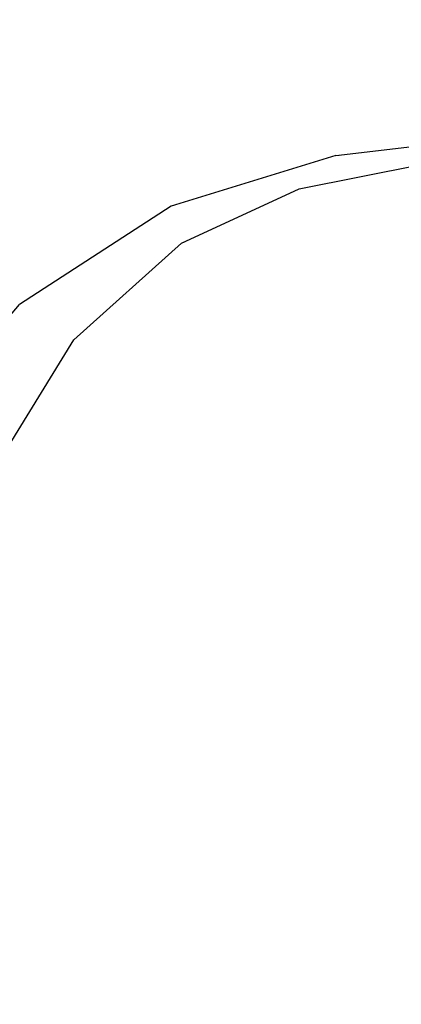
# Model space of a CAD drawing. Header units: millimetres. Extents: x -36478 to 31050, y -14815 to 11827.
# Tile 666 of 690: x -1234 to -1157, y 4203 to 4402. Entities that reach past the tile are written whole.
import ezdxf

# ---------------------------------------------------------------- set-up
doc = ezdxf.new("R2010")
doc.units = ezdxf.units.MM
doc.header["$MEASUREMENT"] = 0
doc.linetypes.add('Wipeout_Contour', pattern=[1000, 0, -1000])
for name, color, linetype in [('Nové_Interiér - nábytek', 7, 'Continuous'), ('Nové_Kóty - SP', 7, 'Continuous'), ('Nové_Výplně - Povrchové', 7, 'Continuous')]:
    doc.layers.add(name, color=color, linetype=linetype)
doc.styles.add('GENEROVANÝ_STYL_2', font='txt')
doc.dimstyles.new('GENEROVANÝ_STYL__1', dxfattribs={"dimtxt": 125, "dimasz": 190, "dimexe": 0.18, "dimexo": 300, "dimgap": 0, "dimtad": 1, "dimdec": 0, "dimzin": 0, "dimdsep": 46, "dimtxsty": 'GENEROVANÝ_STYL_2', "dimblk": 'ARROWHEAD_6', "dimblk1": 'ARROWHEAD_6', "dimblk2": 'ARROWHEAD_6', "dimcen": 0.09, "dimclrd": 1, "dimclre": 1, "dimclrt": 1, "dimazin": 0, "dimtfac": 1, "dimtdec": 4, "dimtmove": 0, "dimatfit": 3, "dimfxl": 1, "dimtolj": 1, "dimtzin": 0, "dimarcsym": 0})

# ---------------------------------------------------------------- blocks, each defined once
blk = doc.blocks.new('*D6333')
at = {"layer": 'Nové_Kóty - SP', "color": 1, "linetype": 'Continuous', "lineweight": 25}
for p, q in [((1592.49, 10900.32), (1592.49, 11050.32)), ((1692.49, 10800.32), (1492.49, 11000.32)), ((1779.99, 10900.32), (1292.49, 10900.32)), ((1592.49, 200), (1592.49, 10900.32)), ((1492.49, 300), (1692.49, 100)), ((1779.99, 200), (1292.49, 200)), ((1592.49, -398.51), (1592.49, 200))]:
    blk.add_line(p, q, dxfattribs=at)
at = {"layer": 'Nové_Kóty - SP', "color": 1, "lineweight": 25, "insert": (1567.49, 5289.02), "char_height": 125, "attachment_point": 7, "rotation": 90, "style": 'GENEROVANÝ_STYL_2'}
blk.add_mtext('\\A1;{\\pql;\\fArial|b0|i0|c0|p38;10\xa0700}', dxfattribs=at)
blk = doc.blocks.new('ARROWHEAD_6')
at = {"color": 0, "linetype": 'Continuous', "lineweight": 0}
for p, q in [((-0.5, -0.5), (0.5, 0.5)), ((0, 0), (-1, 0))]:
    blk.add_line(p, q, dxfattribs=at)
blk = doc.blocks.new('*D6426')
at = {"layer": 'Nové_Kóty - SP', "color": 1, "linetype": 'Continuous', "lineweight": 25}
for p, q in [((-3281.3, 5680), (-3081.3, 5480)), ((-2993.8, 5580), (-3481.3, 5580)), ((-3181.3, 3480), (-3181.3, 5580)), ((-3281.3, 3580), (-3081.3, 3380)), ((-2881.3, 3480), (-3368.8, 3480))]:
    blk.add_line(p, q, dxfattribs=at)
at = {"layer": 'Nové_Kóty - SP', "color": 1, "lineweight": 25, "insert": (-3206.3, 4316.29), "char_height": 125, "attachment_point": 7, "rotation": 90, "style": 'GENEROVANÝ_STYL_2'}
blk.add_mtext('\\A1;{\\pql;\\fArial|b0|i0|c0|p38;2\xa0100}', dxfattribs=at)
blk = doc.blocks.new('*D6432')
at = {"layer": 'Nové_Kóty - SP', "color": 1, "linetype": 'Continuous', "lineweight": 25}
for p, q in [((-4619.03, 6279.62), (-4819.03, 6479.62)), ((-4419.03, 6379.62), (-4906.53, 6379.62)), ((-4719.03, 3480), (-4719.03, 6379.62)), ((-4819.03, 3580), (-4619.03, 3380)), ((-4419.03, 3480), (-4906.53, 3480))]:
    blk.add_line(p, q, dxfattribs=at)
at = {"layer": 'Nové_Kóty - SP', "color": 1, "lineweight": 25, "char_height": 125, "attachment_point": 7, "rotation": 90, "style": 'GENEROVANÝ_STYL_2'}
for s, insert in [('\\A1;{\\pql;\\fArial|b0|i0|c0|p38;100}', (-4744.03, 5995.04)), ('\\A1;{\\pql;\\fArial|b0|i0|c0|p38;2\xa0900}', (-4744.03, 4573.81))]:
    blk.add_mtext(s, dxfattribs=dict(at, insert=insert))
blk = doc.blocks.new('*D6441')
at = {"layer": 'Nové_Kóty - SP', "color": 1, "linetype": 'Continuous', "lineweight": 25}
for p, q in [((-2766.08, 6230), (-2766.08, 6380)), ((-2666.08, 6130), (-2866.08, 6330)), ((-2466.08, 6230), (-2953.58, 6230)), ((-2766.08, 3480), (-2766.08, 6230)), ((-2866.08, 3580), (-2666.08, 3380)), ((-2666.08, 3330.35), (-2866.08, 3530.35)), ((-2466.08, 3480), (-2953.58, 3480))]:
    blk.add_line(p, q, dxfattribs=at)
at = {"layer": 'Nové_Kóty - SP', "color": 1, "lineweight": 25, "char_height": 125, "attachment_point": 7, "rotation": 90, "style": 'GENEROVANÝ_STYL_2'}
for s, insert in [('\\A1;{\\pql;\\fArial|b0|i0|c0|p38;2\xa0750}', (-2791.08, 4641.29)), ('\\A1;{\\pql;\\fArial|b0|i0|c0|p38;50}', (-2613.27, 3511.34))]:
    blk.add_mtext(s, dxfattribs=dict(at, insert=insert))

msp = doc.modelspace()

# ---------------------------------------------------------------- wipeouts: each hides what was drawn before it
at = {"color": 254, "linetype": 'Wipeout_Contour', "lineweight": 0, "ltscale": 13577.599935}
msp.add_wipeout([(-1169.78, 4374.71), (-1136.65, 4378.51), (-1148.24, 4377.25)], dxfattribs=at).dxf.layer = 'Nové_Výplně - Povrchové'
at = {"color": 254, "linetype": 'Wipeout_Contour', "lineweight": 0, "ltscale": 13414.946738}
msp.add_wipeout([(-1164.87, 4313.96), (-1133.28, 4311.36), (-1134.29, 4343.27)], dxfattribs=at).dxf.layer = 'Nové_Výplně - Povrchové'
at = {"color": 254, "linetype": 'Wipeout_Contour', "lineweight": 0, "ltscale": 13079.214171}
msp.add_wipeout([(-1163.55, 4218.51), (-1131.1, 4181.71), (-1129.56, 4222.19)], dxfattribs=at).dxf.layer = 'Nové_Výplně - Povrchové'

# ---------------------------------------------------------------- next in the draw order: wipeouts: each hides what was drawn before it
at = {"color": 254, "linetype": 'Wipeout_Contour', "lineweight": 0, "ltscale": 13494.735243}
msp.add_wipeout([(-1164.44, 4345.98), (-1134.29, 4343.27), (-1133.29, 4361.93)], dxfattribs=at).dxf.layer = 'Nové_Výplně - Povrchové'
at = {"color": 254, "linetype": 'Wipeout_Contour', "lineweight": 0, "ltscale": 13043.970285}
msp.add_wipeout([(-1167.5, 4176.29), (-1131.1, 4181.71), (-1163.55, 4218.51)], dxfattribs=at).dxf.layer = 'Nové_Výplně - Povrchové'

# ---------------------------------------------------------------- next in the draw order: wipeouts: each hides what was drawn before it
at = {"color": 254, "linetype": 'Wipeout_Contour', "lineweight": 0, "ltscale": 13536.671906}
msp.add_wipeout([(-1161.09, 4363.36), (-1133.29, 4361.93), (-1131.25, 4370.92)], dxfattribs=at).dxf.layer = 'Nové_Výplně - Povrchové'
at = {"color": 254, "linetype": 'Wipeout_Contour', "lineweight": 0, "ltscale": 13456.956602}
msp.add_wipeout([(-1164.44, 4345.98), (-1164.87, 4313.96), (-1134.29, 4343.27)], dxfattribs=at).dxf.layer = 'Nové_Výplně - Povrchové'
at = {"color": 254, "linetype": 'Wipeout_Contour', "lineweight": 0, "ltscale": 13092.517168}
msp.add_wipeout([(-1167.5, 4176.29), (-1163.55, 4218.51), (-1194.78, 4213.48)], dxfattribs=at).dxf.layer = 'Nové_Výplně - Povrchové'

# ---------------------------------------------------------------- next in the draw order: wipeouts: each hides what was drawn before it
at = {"color": 254, "linetype": 'Wipeout_Contour', "lineweight": 0, "ltscale": 13521.528678}
msp.add_wipeout([(-1161.09, 4363.36), (-1164.44, 4345.98), (-1133.29, 4361.93)], dxfattribs=at).dxf.layer = 'Nové_Výplně - Povrchové'
at = {"color": 254, "linetype": 'Wipeout_Contour', "lineweight": 0, "ltscale": 13054.036162}
msp.add_wipeout([(-1194.78, 4213.48), (-1201.02, 4168.87), (-1167.5, 4176.29)], dxfattribs=at).dxf.layer = 'Nové_Výplně - Povrchové'

# ---------------------------------------------------------------- next in the draw order: wipeouts: each hides what was drawn before it
at = {"color": 254, "linetype": 'Wipeout_Contour', "lineweight": 0, "ltscale": 13551.727138}
msp.add_wipeout([(-1156.53, 4370.78), (-1161.09, 4363.36), (-1131.25, 4370.92)], dxfattribs=at).dxf.layer = 'Nové_Výplně - Povrchové'
at = {"color": 254, "linetype": 'Wipeout_Contour', "lineweight": 0, "ltscale": 13443.696194}
msp.add_wipeout([(-1164.87, 4313.96), (-1164.44, 4345.98), (-1191.52, 4314.79)], dxfattribs=at).dxf.layer = 'Nové_Výplně - Povrchové'
at = {"color": 254, "linetype": 'Wipeout_Contour', "lineweight": 0, "ltscale": 13100.374316}
msp.add_wipeout([(-1201.02, 4168.87), (-1194.78, 4213.48), (-1222.24, 4207.99)], dxfattribs=at).dxf.layer = 'Nové_Výplně - Povrchové'

# ---------------------------------------------------------------- next in the draw order: wipeouts: each hides what was drawn before it
at = {"color": 254, "linetype": 'Wipeout_Contour', "lineweight": 0, "ltscale": 13519.68456}
msp.add_wipeout([(-1164.44, 4345.98), (-1161.09, 4363.36), (-1188.92, 4345.89)], dxfattribs=at).dxf.layer = 'Nové_Výplně - Povrchové'
at = {"color": 254, "linetype": 'Wipeout_Contour', "lineweight": 0, "ltscale": 13058.895876}
msp.add_wipeout([(-1222.24, 4207.99), (-1230.5, 4160.8), (-1201.02, 4168.87)], dxfattribs=at).dxf.layer = 'Nové_Výplně - Povrchové'

# ---------------------------------------------------------------- next in the draw order: wipeouts: each hides what was drawn before it
at = {"color": 254, "linetype": 'Wipeout_Contour', "lineweight": 0, "ltscale": 13555.557145}
msp.add_wipeout([(-1161.09, 4363.36), (-1156.53, 4370.78), (-1183.33, 4361.7)], dxfattribs=at).dxf.layer = 'Nové_Výplně - Povrchové'
at = {"color": 254, "linetype": 'Wipeout_Contour', "lineweight": 0, "ltscale": 13481.517856}
msp.add_wipeout([(-1164.44, 4345.98), (-1188.92, 4345.89), (-1191.52, 4314.79)], dxfattribs=at).dxf.layer = 'Nové_Výplně - Povrchové'
at = {"color": 254, "linetype": 'Wipeout_Contour', "lineweight": 0, "ltscale": 13104.712843}
msp.add_wipeout([(-1230.5, 4160.8), (-1222.24, 4207.99), (-1244.91, 4202.96)], dxfattribs=at).dxf.layer = 'Nové_Výplně - Povrchové'

# ---------------------------------------------------------------- next in the draw order: wipeouts: each hides what was drawn before it
at = {"color": 254, "linetype": 'Wipeout_Contour', "lineweight": 0, "ltscale": 13567.395833}
msp.add_wipeout([(-1177.2, 4367.98), (-1156.53, 4370.78), (-1152.46, 4372.9)], dxfattribs=at).dxf.layer = 'Nové_Výplně - Povrchové'
at = {"color": 254, "linetype": 'Wipeout_Contour', "lineweight": 0, "ltscale": 13540.471365}
msp.add_wipeout([(-1161.09, 4363.36), (-1183.33, 4361.7), (-1188.92, 4345.89)], dxfattribs=at).dxf.layer = 'Nové_Výplně - Povrchové'
at = {"color": 254, "linetype": 'Wipeout_Contour', "lineweight": 0, "ltscale": 13060.822326}
msp.add_wipeout([(-1244.91, 4202.96), (-1254.79, 4153.38), (-1230.5, 4160.8)], dxfattribs=at).dxf.layer = 'Nové_Výplně - Povrchové'

# ---------------------------------------------------------------- next in the draw order: wipeouts: each hides what was drawn before it
at = {"color": 254, "linetype": 'Wipeout_Contour', "lineweight": 0, "ltscale": 13462.738661}
msp.add_wipeout([(-1191.52, 4314.79), (-1188.92, 4345.89), (-1213.22, 4313.86)], dxfattribs=at).dxf.layer = 'Nové_Výplně - Povrchové'

# ---------------------------------------------------------------- next in the draw order: wipeouts: each hides what was drawn before it
at = {"color": 254, "linetype": 'Wipeout_Contour', "lineweight": 0, "ltscale": 13532.646206}
msp.add_wipeout([(-1188.92, 4345.89), (-1183.33, 4361.7), (-1208.22, 4343.02)], dxfattribs=at).dxf.layer = 'Nové_Výplně - Povrchové'

# ---------------------------------------------------------------- next in the draw order: wipeouts: each hides what was drawn before it
at = {"color": 254, "linetype": 'Wipeout_Contour', "lineweight": 0, "ltscale": 13562.667707}
msp.add_wipeout([(-1177.2, 4367.98), (-1201.01, 4356.97), (-1183.33, 4361.7)], dxfattribs=at).dxf.layer = 'Nové_Výplně - Povrchové'
at = {"color": 254, "linetype": 'Wipeout_Contour', "lineweight": 0, "ltscale": 13495.073196}
msp.add_wipeout([(-1188.92, 4345.89), (-1208.22, 4343.02), (-1213.22, 4313.86)], dxfattribs=at).dxf.layer = 'Nové_Výplně - Povrchové'

# ---------------------------------------------------------------- next in the draw order: wipeouts: each hides what was drawn before it
at = {"color": 254, "linetype": 'Wipeout_Contour', "lineweight": 0, "ltscale": 13564.51566}
msp.add_wipeout([(-1177.2, 4367.98), (-1183.33, 4361.7), (-1156.53, 4370.78)], dxfattribs=at).dxf.layer = 'Nové_Výplně - Povrchové'
at = {"color": 254, "linetype": 'Wipeout_Contour', "lineweight": 0, "ltscale": 13472.050133}
msp.add_wipeout([(-1213.22, 4313.86), (-1208.22, 4343.02), (-1229.94, 4311.19)], dxfattribs=at).dxf.layer = 'Nové_Výplně - Povrchové'

# ---------------------------------------------------------------- next in the draw order: wipeouts: each hides what was drawn before it
at = {"color": 254, "linetype": 'Wipeout_Contour', "lineweight": 0, "ltscale": 13533.761306}
msp.add_wipeout([(-1201.01, 4356.97), (-1222.85, 4337.41), (-1208.22, 4343.02)], dxfattribs=at).dxf.layer = 'Nové_Výplně - Povrchové'
at = {"color": 254, "linetype": 'Wipeout_Contour', "lineweight": 0, "ltscale": 13407.114048}
msp.add_wipeout([(-1247.19, 4262.65), (-1229.94, 4311.19), (-1241.67, 4306.79)], dxfattribs=at).dxf.layer = 'Nové_Výplně - Povrchové'

# ---------------------------------------------------------------- next in the draw order: wipeouts: each hides what was drawn before it
at = {"color": 254, "linetype": 'Wipeout_Contour', "lineweight": 0, "ltscale": 13546.980747}
msp.add_wipeout([(-1201.01, 4356.97), (-1208.22, 4343.02), (-1183.33, 4361.7)], dxfattribs=at).dxf.layer = 'Nové_Výplně - Povrchové'
at = {"color": 254, "linetype": 'Wipeout_Contour', "lineweight": 0, "ltscale": 13361.418624}
msp.add_wipeout([(-1247.19, 4262.65), (-1232.45, 4262.65), (-1229.94, 4311.19)], dxfattribs=at).dxf.layer = 'Nové_Výplně - Povrchové'

# ---------------------------------------------------------------- next in the draw order: wipeouts: each hides what was drawn before it
at = {"color": 254, "linetype": 'Wipeout_Contour', "lineweight": 0, "ltscale": 13349.919447}
msp.add_wipeout([(-1232.45, 4262.65), (-1212.76, 4262.65), (-1213.22, 4313.86)], dxfattribs=at).dxf.layer = 'Nové_Výplně - Povrchové'

# ---------------------------------------------------------------- next in the draw order: wipeouts: each hides what was drawn before it
at = {"color": 254, "linetype": 'Wipeout_Contour', "lineweight": 0, "ltscale": 13471.598047}
msp.add_wipeout([(-1222.85, 4337.41), (-1241.67, 4306.79), (-1229.94, 4311.19)], dxfattribs=at).dxf.layer = 'Nové_Výplně - Povrchové'
at = {"color": 254, "linetype": 'Wipeout_Contour', "lineweight": 0, "ltscale": 13332.996759}
msp.add_wipeout([(-1212.76, 4262.65), (-1188.66, 4262.65), (-1191.52, 4314.79)], dxfattribs=at).dxf.layer = 'Nové_Výplně - Povrchové'

# ---------------------------------------------------------------- next in the draw order: wipeouts: each hides what was drawn before it
at = {"color": 254, "linetype": 'Wipeout_Contour', "lineweight": 0, "ltscale": 13401.992216}
msp.add_wipeout([(-1232.45, 4262.65), (-1213.22, 4313.86), (-1229.94, 4311.19)], dxfattribs=at).dxf.layer = 'Nové_Výplně - Povrchové'
at = {"color": 254, "linetype": 'Wipeout_Contour', "lineweight": 0, "ltscale": 13311.195321}
msp.add_wipeout([(-1188.66, 4262.65), (-1160.67, 4262.65), (-1164.87, 4313.96)], dxfattribs=at).dxf.layer = 'Nové_Výplně - Povrchové'

# ---------------------------------------------------------------- next in the draw order: wipeouts: each hides what was drawn before it
at = {"color": 254, "linetype": 'Wipeout_Contour', "lineweight": 0, "ltscale": 13389.65083}
msp.add_wipeout([(-1212.76, 4262.65), (-1191.52, 4314.79), (-1213.22, 4313.86)], dxfattribs=at).dxf.layer = 'Nové_Výplně - Povrchové'
at = {"color": 254, "linetype": 'Wipeout_Contour', "lineweight": 0, "ltscale": 13284.991255}
msp.add_wipeout([(-1133.28, 4311.36), (-1160.67, 4262.65), (-1129.33, 4262.65)], dxfattribs=at).dxf.layer = 'Nové_Výplně - Povrchové'

# ---------------------------------------------------------------- next in the draw order: wipeouts: each hides what was drawn before it
at = {"color": 254, "linetype": 'Wipeout_Contour', "lineweight": 0, "ltscale": 13497.915907}
msp.add_wipeout([(-1222.85, 4337.41), (-1229.94, 4311.19), (-1208.22, 4343.02)], dxfattribs=at).dxf.layer = 'Nové_Výplně - Povrchové'
at = {"color": 254, "linetype": 'Wipeout_Contour', "lineweight": 0, "ltscale": 13370.393124}
msp.add_wipeout([(-1188.66, 4262.65), (-1164.87, 4313.96), (-1191.52, 4314.79)], dxfattribs=at).dxf.layer = 'Nové_Výplně - Povrchové'

# ---------------------------------------------------------------- next in the draw order: wipeouts: each hides what was drawn before it
at = {"color": 254, "linetype": 'Wipeout_Contour', "lineweight": 0, "ltscale": 13480.081635}
msp.add_wipeout([(-1241.67, 4306.79), (-1222.85, 4337.41), (-1258.98, 4311.66)], dxfattribs=at).dxf.layer = 'Nové_Výplně - Povrchové'
at = {"color": 254, "linetype": 'Wipeout_Contour', "lineweight": 0, "ltscale": 13344.472584}
msp.add_wipeout([(-1133.28, 4311.36), (-1164.87, 4313.96), (-1160.67, 4262.65)], dxfattribs=at).dxf.layer = 'Nové_Výplně - Povrchové'

# ---------------------------------------------------------------- next in the draw order: wipeouts: each hides what was drawn before it
at = {"color": 254, "linetype": 'Wipeout_Contour', "lineweight": 0, "ltscale": 13542.112853}
msp.add_wipeout([(-1222.85, 4337.41), (-1201.01, 4356.97), (-1233.8, 4344.53)], dxfattribs=at).dxf.layer = 'Nové_Výplně - Povrchové'
at = {"color": 254, "linetype": 'Wipeout_Contour', "lineweight": 0, "ltscale": 13164.04603}
msp.add_wipeout([(-1160.67, 4262.65), (-1163.55, 4218.51), (-1129.56, 4222.19)], dxfattribs=at).dxf.layer = 'Nové_Výplně - Povrchové'

# ---------------------------------------------------------------- next in the draw order: wipeouts: each hides what was drawn before it
at = {"color": 254, "linetype": 'Wipeout_Contour', "lineweight": 0, "ltscale": 13570.62215}
msp.add_wipeout([(-1201.01, 4356.97), (-1177.2, 4367.98), (-1203.11, 4364.46)], dxfattribs=at).dxf.layer = 'Nové_Výplně - Povrchové'
at = {"color": 254, "linetype": 'Wipeout_Contour', "lineweight": 0, "ltscale": 13514.853136}
msp.add_wipeout([(-1222.85, 4337.41), (-1233.8, 4344.53), (-1258.98, 4311.66)], dxfattribs=at).dxf.layer = 'Nové_Výplně - Povrchové'
at = {"color": 254, "linetype": 'Wipeout_Contour', "lineweight": 0, "ltscale": 13180.452321}
msp.add_wipeout([(-1188.66, 4262.65), (-1194.78, 4213.48), (-1163.55, 4218.51)], dxfattribs=at).dxf.layer = 'Nové_Výplně - Povrchové'
at = {"color": 254, "linetype": 'Wipeout_Contour', "lineweight": 0, "ltscale": 13198.841225}
msp.add_wipeout([(-1160.67, 4262.65), (-1129.56, 4222.19), (-1129.33, 4262.65)], dxfattribs=at).dxf.layer = 'Nové_Výplně - Povrchové'

# ---------------------------------------------------------------- next in the draw order: wipeouts: each hides what was drawn before it
at = {"color": 254, "linetype": 'Wipeout_Contour', "lineweight": 0, "ltscale": 13574.620809}
msp.add_wipeout([(-1177.2, 4367.98), (-1152.46, 4372.9), (-1169.78, 4374.71)], dxfattribs=at).dxf.layer = 'Nové_Výplně - Povrchové'
at = {"color": 254, "linetype": 'Wipeout_Contour', "lineweight": 0, "ltscale": 13563.288358}
msp.add_wipeout([(-1201.01, 4356.97), (-1203.11, 4364.46), (-1233.8, 4344.53)], dxfattribs=at).dxf.layer = 'Nové_Výplně - Povrchové'
at = {"color": 254, "linetype": 'Wipeout_Contour', "lineweight": 0, "ltscale": 13192.891846}
msp.add_wipeout([(-1212.76, 4262.65), (-1222.24, 4207.99), (-1194.78, 4213.48)], dxfattribs=at).dxf.layer = 'Nové_Výplně - Povrchové'
at = {"color": 254, "linetype": 'Wipeout_Contour', "lineweight": 0, "ltscale": 13219.742935}
msp.add_wipeout([(-1163.55, 4218.51), (-1160.67, 4262.65), (-1188.66, 4262.65)], dxfattribs=at).dxf.layer = 'Nové_Výplně - Povrchové'

# ---------------------------------------------------------------- next in the draw order: wipeouts: each hides what was drawn before it
at = {"color": 254, "linetype": 'Wipeout_Contour', "lineweight": 0, "ltscale": 13579.41529}
msp.add_wipeout([(-1169.78, 4374.71), (-1203.11, 4364.46), (-1177.2, 4367.98)], dxfattribs=at).dxf.layer = 'Nové_Výplně - Povrchové'
at = {"color": 254, "linetype": 'Wipeout_Contour', "lineweight": 0, "ltscale": 13202.213875}
msp.add_wipeout([(-1232.45, 4262.65), (-1244.91, 4202.96), (-1222.24, 4207.99)], dxfattribs=at).dxf.layer = 'Nové_Výplně - Povrchové'
at = {"color": 254, "linetype": 'Wipeout_Contour', "lineweight": 0, "ltscale": 13237.239167}
msp.add_wipeout([(-1194.78, 4213.48), (-1188.66, 4262.65), (-1212.76, 4262.65)], dxfattribs=at).dxf.layer = 'Nové_Výplně - Povrchové'

# ---------------------------------------------------------------- next in the draw order: wipeouts: each hides what was drawn before it
at = {"color": 254, "linetype": 'Wipeout_Contour', "lineweight": 0, "ltscale": 13574.099486}
msp.add_wipeout([(-1152.46, 4372.9), (-1136.65, 4378.51), (-1169.78, 4374.71)], dxfattribs=at).dxf.layer = 'Nové_Výplně - Povrchové'
at = {"color": 254, "linetype": 'Wipeout_Contour', "lineweight": 0, "ltscale": 13251.44133}
msp.add_wipeout([(-1222.24, 4207.99), (-1212.76, 4262.65), (-1232.45, 4262.65)], dxfattribs=at).dxf.layer = 'Nové_Výplně - Povrchové'

# ---------------------------------------------------------------- next in the draw order: wipeouts: each hides what was drawn before it
at = {"color": 254, "linetype": 'Wipeout_Contour', "lineweight": 0, "ltscale": 13262.433066}
msp.add_wipeout([(-1244.91, 4202.96), (-1232.45, 4262.65), (-1247.19, 4262.65)], dxfattribs=at).dxf.layer = 'Nové_Výplně - Povrchové'

# ---------------------------------------------------------------- next in the draw order: wipeouts: each hides what was drawn before it
at = {"color": 254, "linetype": 'Wipeout_Contour', "lineweight": 0, "ltscale": 41412.405678}
msp.add_wipeout([(-2011, 4630), (-2011, 4600), (-991.16, 4600), (-991.16, 4320.13), (-987.15, 4311.19), (-981.81, 4262.65), (-981.2, 4230), (-961.16, 4230), (-961.16, 4630)], dxfattribs=at).dxf.layer = 'Nové_Výplně - Povrchové'

# ---------------------------------------------------------------- next in the draw order: wipeouts: each hides what was drawn before it
at = {"color": 254, "linetype": 'Wipeout_Contour', "lineweight": 0, "ltscale": 142502.317111}
msp.add_wipeout([(-2011, 4600), (-2011, 4253.35), (-2003.03, 4253.35), (-2001.41, 4253.32), (-1999.5, 4253.24), (-1997.59, 4253.12), (-1995.97, 4252.98), (-1982.03, 4251.53), (-1957.9, 4251.53), (-1891.31, 4244.61), (-1891.69, 4242.14), (-1882.02, 4241.13), (-1882.43, 4238.53), (-1878.08, 4238.08), (-1879.35, 4230), (-1287.63, 4230), (-1280.37, 4262.65), (-1259.53, 4314.81), (-1233.8, 4344.53), (-1203.11, 4364.46), (-1169.78, 4374.71), (-1148.24, 4377.25), (-1136.65, 4378.51), (-1110.46, 4380), (-1080.75, 4378.51), (-1057.22, 4374.71), (-1037.84, 4367.98), (-1022.34, 4361.7), (-1001.42, 4343.02), (-991.16, 4320.13), (-991.16, 4600)], dxfattribs=at).dxf.layer = 'Nové_Výplně - Povrchové'

# ---------------------------------------------------------------- next in the draw order: wipeouts: each hides what was drawn before it
at = {"color": 254, "linetype": 'Wipeout_Contour', "lineweight": 0, "ltscale": 120221.199004}
msp.add_wipeout([(-3462.82, 4490), (-3435.73, 4490), (-3428.73, 4490), (-3428.73, 4470), (-3435.73, 4470), (-3462.82, 4470), (-3462.82, 3480.38), (-2611, 3480.38), (-2611, 4630), (-931.16, 4630), (-931.16, 4205), (-966.16, 4205), (-966.16, 3490), (-961.16, 3490), (-961.16, 3480.38), (-850.08, 3480.38), (-850.08, 4330), (-880.08, 4330), (-880.08, 4355), (-850.05, 4355), (-850.05, 6130), (-850.08, 6130), (-850.08, 6480), (-3462.82, 6480)], dxfattribs=at).dxf.layer = 'Nové_Výplně - Povrchové'

# ---------------------------------------------------------------- next in the draw order: linework, layer by layer
at = {"layer": 'Nové_Interiér - nábytek', "color": 1, "linetype": 'Continuous', "lineweight": 25}
for p, q in [((-1169.78, 4374.71), (-1148.24, 4377.25)), ((-1169.78, 4374.71), (-1203.11, 4364.46)), ((-1177.2, 4367.98), (-1152.46, 4372.9)), ((-1201.01, 4356.97), (-1177.2, 4367.98)), ((-1203.11, 4364.46), (-1233.8, 4344.53)), ((-1222.85, 4337.41), (-1201.01, 4356.97)), ((-1259.53, 4314.81), (-1233.8, 4344.53)), ((-1241.67, 4306.79), (-1222.85, 4337.41))]:
    msp.add_line(p, q, dxfattribs=at)

# ---------------------------------------------------------------- next in the draw order: wipeouts: each hides what was drawn before it
at = {"color": 254, "linetype": 'Wipeout_Contour', "lineweight": 0, "ltscale": 172462.925567}
msp.add_wipeout([(-1561.21, 3899.7), (-1552.57, 3899.61), (-1499.69, 3897.7), (-1495.03, 3897.43), (-1466.17, 3895.19), (-1443.06, 3897.7), (-1404.41, 3899.61), (-1364.38, 3900.16), (-1310.38, 3900.2), (-1268.75, 3899.61), (-1228.25, 3897.43), (-1189.37, 3892.68), (-1167.02, 3889.04), (-1167.02, 3902.95), (-1177.25, 3903.27), (-1212.64, 3906.52), (-1245.43, 3912.89), (-1273.38, 3923.4), (-1295.39, 3939.42), (-1310.48, 3960.88), (-1314.99, 4000.89), (-1316.62, 4037.41), (-1315.34, 4073.14), (-1311.11, 4110.82), (-1303.9, 4153.15), (-1293.66, 4202.85), (-1293.19, 4205), (-1409.56, 4205), (-1408.55, 4199.25), (-1399.94, 4147.9), (-1393.92, 4105.42), (-1390.61, 4068.65), (-1390.14, 4034.42), (-1392.62, 3999.55), (-1398.17, 3960.88), (-1413.57, 3939.06), (-1440.01, 3923.4), (-1462.72, 3916.36), (-1475.25, 3912.89), (-1517.07, 3906.52), (-1561.21, 3903.41)], dxfattribs=at).dxf.layer = 'Nové_Výplně - Povrchové'

# ---------------------------------------------------------------- next in the draw order: dimensions: what is measured, and where the dimension line sits
at = {"layer": 'Nové_Kóty - SP', "color": 1, "linetype": 'Continuous', "lineweight": 25}
for base, p1, p2, picture, middle in [((1592.49, 10900.32), (-1010.08, 200), (-4354.78, 10900.32), '*D6333', (1504.99, 5551.37)), ((-4719.03, 6379.62), (-849.79, 3480), (-4695.76, 6379.62), '*D6432', (-4806.53, 4788.51)), ((-2766.08, 6230), (-849.79, 3480), (-849.79, 6230), '*D6441', (-2853.58, 4855.99)), ((-3181.3, 5580), (-849.79, 3480), (-3488.33, 5580), '*D6426', (-3268.8, 4530.99))]:
    dim = msp.add_linear_dim(base=base, p1=p1, p2=p2, angle=90, dimstyle='GENEROVANÝ_STYL__1', dxfattribs=at)
    dim.commit()
    dim.dimension.update_dxf_attribs({"geometry": picture, "text_midpoint": middle, "dimtype": 160, "text_rotation": 90})

doc.saveas('drawing.dxf')
